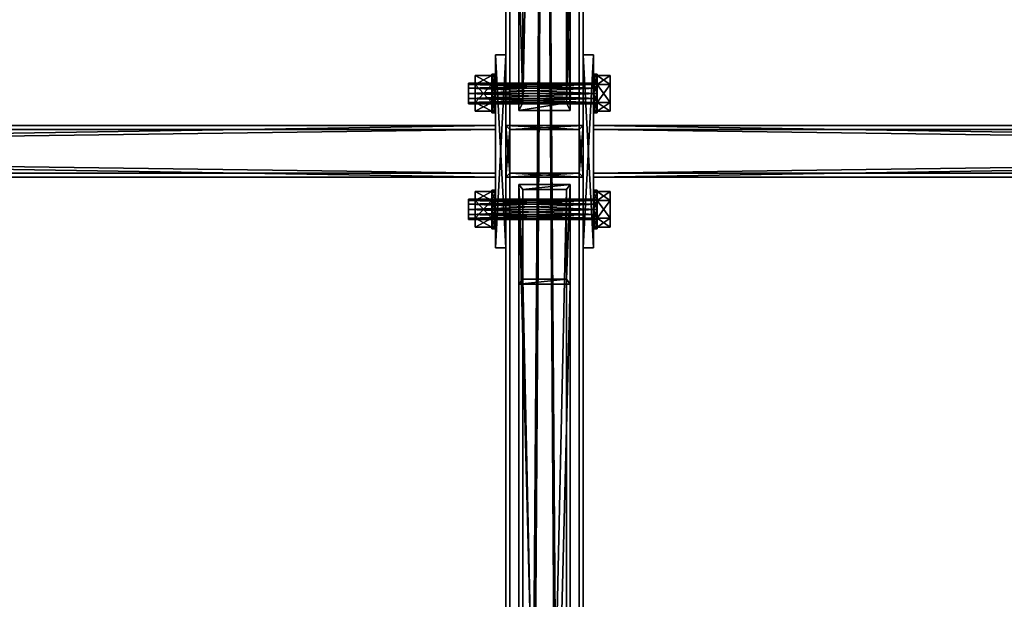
# Model space of a CAD drawing. Header units: millimetres. Extents: x 60485 to 71303, y 100 to 16900.
# Tile 485 of 656: x 62792 to 63557, y 11552 to 12002. Entities that reach past the tile are written whole.
import ezdxf

# ---------------------------------------------------------------- set-up
doc = ezdxf.new("R2010")
doc.units = ezdxf.units.MM
for name, color, linetype in [('13', 7, 'Continuous'), ('3', 7, 'Continuous'), ('4', 7, 'Continuous'), ('6', 7, 'Continuous'), ('99', 7, 'Continuous')]:
    doc.layers.add(name, color=color, linetype=linetype)

msp = doc.modelspace()

# ---------------------------------------------------------------- meshes
at = {"layer": '13', "color": 7}
mesh = msp.add_polyface(dxfattribs=at)
corners = [(63141, 11949, 2993.1), (63141, 11941, 2993.1), (63141, 11945, 2992.03), (63141, 11938.07, 2996.03), (63141, 11951.93, 2996.03), (63141, 11937, 3000.03), (63141, 11953, 3000.03), (63141, 11938.07, 3004.03), (63141, 11951.93, 3004.03), (63141, 11941, 3006.96), (63141, 11949, 3006.96), (63141, 11945, 3008.03), (63146, 11958.86, 3000.03), (63146, 11951.93, 2988.03), (63159, 11951.93, 2988.03), (63159, 11958.86, 3000.03), (63146, 11938.07, 2988.03), (63159, 11938.07, 2988.03), (63146, 11931.14, 3000.03), (63159, 11931.14, 3000.03), (63146, 11938.07, 3012.03), (63159, 11938.07, 3012.03), (63146, 11951.93, 3012.03), (63159, 11951.93, 3012.03), (63159, 11960, 3000.03), (63159, 11957.99, 2992.53), (63162, 11957.99, 2992.53), (63159, 11952.5, 2987.04), (63162, 11952.5, 2987.04), (63159, 11945, 2985.03), (63162, 11945, 2985.03), (63159, 11937.5, 2987.04), (63159, 11932.01, 2992.53), (63159, 11930, 3000.03), (63159, 11932.01, 3007.53), (63159, 11957.99, 3007.53), (63159, 11937.5, 3013.02), (63159, 11952.5, 3013.02), (63159, 11945, 3015.03)]
mesh.append_faces([[corners[k] for k in face] for face in [(0, 1, 2, 2), (9, 10, 11, 11), (12, 14, 15, 15), (13, 17, 14, 14), (16, 19, 17, 17), (18, 21, 19, 19), (20, 23, 21, 21), (22, 15, 23, 23), (13, 18, 16, 16), (20, 12, 22, 22), (15, 21, 23, 23), (19, 14, 17, 17), (27, 31, 29, 29), (36, 37, 38, 38)]], dxfattribs={"vtx0": -1, "color": 7})
mesh.append_faces([[corners[k] for k in face] for face in [(1, 0, 3, 3), (3, 4, 5, 5), (5, 6, 7, 7), (7, 8, 9, 9), (18, 12, 20, 20), (21, 15, 19, 19), (31, 27, 32, 32), (32, 25, 33, 33), (33, 24, 34, 34), (34, 35, 36, 36)]], dxfattribs={"vtx0": -1, "vtx1": -1, "color": 7})
mesh.append_faces([[corners[k] for k in face] for face in [(3, 0, 4, 4), (5, 4, 6, 6), (7, 6, 8, 8), (9, 8, 10, 10), (18, 13, 12, 12), (19, 15, 14, 14), (32, 27, 25, 25), (33, 25, 24, 24), (34, 24, 35, 35), (36, 35, 37, 37)]], dxfattribs={"vtx0": -1, "vtx2": -1, "vtx3": -1, "color": 7})
mesh.append_faces([[corners[k] for k in face] for face in [(12, 13, 14, 14), (13, 16, 17, 17), (16, 18, 19, 19), (18, 20, 21, 21), (20, 22, 23, 23), (22, 12, 15, 15), (24, 25, 26, 26), (25, 27, 28, 28), (27, 29, 30, 30)]], dxfattribs={"vtx2": -1, "vtx3": -1, "color": 7})
mesh = msp.add_polyface(dxfattribs=at)
corners = [(63141, 11953, 3000.03), (63141, 11951.93, 2996.03), (63241, 11951.93, 2996.03), (63141, 11949, 2993.1), (63241, 11949, 2993.1), (63141, 11945, 2992.03), (63241, 11945, 2992.03), (63141, 11941, 2993.1), (63241, 11941, 2993.1), (63141, 11938.07, 2996.03), (63241, 11938.07, 2996.03), (63141, 11937, 3000.03), (63241, 11937, 3000.03), (63141, 11938.07, 3004.03), (63241, 11938.07, 3004.03), (63141, 11941, 3006.96), (63241, 11941, 3006.96), (63141, 11945, 3008.03), (63241, 11945, 3008.03), (63141, 11949, 3006.96), (63241, 11949, 3006.96), (63141, 11951.93, 3004.03), (63241, 11951.93, 3004.03), (63241, 11953, 3000.03), (63159, 11960, 3000.03), (63162, 11957.99, 2992.53), (63162, 11960, 3000.03), (63159, 11957.99, 2992.53), (63162, 11952.5, 2987.04), (63159, 11952.5, 2987.04), (63162, 11945, 2985.03), (63159, 11945, 2985.03), (63159, 11937.5, 2987.04), (63162, 11937.5, 2987.04), (63159, 11932.01, 2992.53), (63162, 11932.01, 2992.53), (63159, 11930, 3000.03), (63162, 11930, 3000.03), (63159, 11932.01, 3007.53), (63162, 11932.01, 3007.53), (63159, 11937.5, 3013.02), (63162, 11937.5, 3013.02), (63159, 11945, 3015.03), (63162, 11945, 3015.03), (63159, 11952.5, 3013.02), (63162, 11952.5, 3013.02), (63159, 11957.99, 3007.53), (63162, 11957.99, 3007.53)]
mesh.append_faces([[corners[k] for k in face] for face in [(24, 25, 26, 26), (27, 28, 25, 25), (29, 30, 28, 28), (31, 33, 30, 30), (32, 35, 33, 33), (34, 37, 35, 35), (36, 39, 37, 37), (38, 41, 39, 39), (40, 43, 41, 41), (42, 45, 43, 43), (44, 47, 45, 45), (46, 26, 47, 47), (47, 43, 45, 45), (35, 30, 33, 33)]], dxfattribs={"vtx0": -1, "color": 7})
mesh.append_faces([[corners[k] for k in face] for face in [(43, 47, 41, 41), (41, 26, 39, 39), (39, 25, 37, 37), (37, 25, 35, 35)]], dxfattribs={"vtx0": -1, "vtx1": -1, "color": 7})
mesh.append_faces([[corners[k] for k in face] for face in [(41, 47, 26, 26), (39, 26, 25, 25), (35, 25, 28, 28), (35, 28, 30, 30)]], dxfattribs={"vtx0": -1, "vtx2": -1, "vtx3": -1, "color": 7})
mesh.append_faces([[corners[k] for k in face] for face in [(0, 1, 2, 2), (1, 3, 4, 4), (3, 5, 6, 6), (5, 7, 8, 8), (7, 9, 10, 10), (9, 11, 12, 12), (11, 13, 14, 14), (13, 15, 16, 16), (15, 17, 18, 18), (17, 19, 20, 20), (19, 21, 22, 22), (21, 0, 23, 23), (31, 32, 33, 33), (32, 34, 35, 35), (34, 36, 37, 37), (36, 38, 39, 39), (38, 40, 41, 41), (40, 42, 43, 43), (42, 44, 45, 45), (44, 46, 47, 47), (46, 24, 26, 26)]], dxfattribs={"vtx2": -1, "vtx3": -1, "color": 7})
mesh = msp.add_polyface(dxfattribs=at)
corners = [(63141, 11953, 3000.03), (63241, 11951.93, 2996.03), (63241, 11953, 3000.03), (63141, 11951.93, 2996.03), (63241, 11949, 2993.1), (63141, 11949, 2993.1), (63241, 11945, 2992.03), (63141, 11945, 2992.03), (63241, 11941, 2993.1), (63141, 11941, 2993.1), (63241, 11938.07, 2996.03), (63141, 11938.07, 2996.03), (63241, 11937, 3000.03), (63141, 11937, 3000.03), (63241, 11938.07, 3004.03), (63141, 11938.07, 3004.03), (63241, 11941, 3006.96), (63141, 11941, 3006.96), (63241, 11945, 3008.03), (63141, 11945, 3008.03), (63241, 11949, 3006.96), (63141, 11949, 3006.96), (63241, 11951.93, 3004.03), (63141, 11951.93, 3004.03), (63238, 11960, 3000.03), (63238, 11957.99, 2992.53), (63241, 11957.99, 2992.53), (63241, 11960, 3000.03), (63238, 11952.5, 2987.04), (63241, 11952.5, 2987.04), (63238, 11945, 2985.03), (63241, 11945, 2985.03), (63238, 11937.5, 2987.04), (63241, 11937.5, 2987.04), (63238, 11932.01, 2992.53), (63241, 11932.01, 2992.53), (63238, 11930, 3000.03), (63241, 11930, 3000.03), (63238, 11932.01, 3007.53), (63241, 11932.01, 3007.53), (63238, 11937.5, 3013.02), (63241, 11937.5, 3013.02), (63238, 11945, 3015.03), (63241, 11945, 3015.03), (63238, 11952.5, 3013.02), (63241, 11952.5, 3013.02), (63238, 11957.99, 3007.53), (63241, 11957.99, 3007.53)]
mesh.append_faces([[corners[k] for k in face] for face in [(0, 1, 2, 2), (3, 4, 1, 1), (5, 6, 4, 4), (7, 8, 6, 6), (9, 10, 8, 8), (11, 12, 10, 10), (13, 14, 12, 12), (15, 16, 14, 14), (17, 18, 16, 16), (19, 20, 18, 18), (21, 22, 20, 20), (23, 2, 22, 22), (24, 26, 27, 27), (25, 29, 26, 26), (28, 31, 29, 29), (30, 33, 31, 31), (32, 35, 33, 33), (34, 37, 35, 35), (36, 39, 37, 37), (38, 41, 39, 39), (40, 43, 41, 41), (28, 32, 30, 30), (40, 44, 42, 42)]], dxfattribs={"vtx0": -1, "color": 7})
mesh.append_faces([[corners[k] for k in face] for face in [(32, 28, 34, 34), (34, 25, 36, 36), (36, 24, 38, 38), (38, 46, 40, 40)]], dxfattribs={"vtx0": -1, "vtx1": -1, "color": 7})
mesh.append_faces([[corners[k] for k in face] for face in [(34, 28, 25, 25), (36, 25, 24, 24), (38, 24, 46, 46), (40, 46, 44, 44)]], dxfattribs={"vtx0": -1, "vtx2": -1, "vtx3": -1, "color": 7})
mesh.append_faces([[corners[k] for k in face] for face in [(24, 25, 26, 26), (25, 28, 29, 29), (28, 30, 31, 31), (30, 32, 33, 33), (32, 34, 35, 35), (34, 36, 37, 37), (36, 38, 39, 39), (38, 40, 41, 41), (40, 42, 43, 43), (42, 44, 45, 45), (44, 46, 47, 47), (46, 24, 27, 27)]], dxfattribs={"vtx2": -1, "vtx3": -1, "color": 7})
mesh = msp.add_polyface(dxfattribs=at)
corners = [(63241, 11949, 3006.96), (63241, 11941, 3006.96), (63241, 11945, 3008.03), (63241, 11951.93, 3004.03), (63241, 11938.07, 3004.03), (63241, 11953, 3000.03), (63241, 11937, 3000.03), (63241, 11951.93, 2996.03), (63241, 11938.07, 2996.03), (63241, 11949, 2993.1), (63241, 11941, 2993.1), (63241, 11945, 2992.03), (63241, 11958.86, 3000.03), (63241, 11951.93, 2988.03), (63251, 11951.93, 2988.03), (63251, 11958.86, 3000.03), (63241, 11938.07, 2988.03), (63251, 11938.07, 2988.03), (63241, 11931.14, 3000.03), (63251, 11931.14, 3000.03), (63241, 11938.07, 3012.03), (63251, 11938.07, 3012.03), (63241, 11951.93, 3012.03), (63251, 11951.93, 3012.03), (63238, 11945, 3015.03), (63241, 11952.5, 3013.02), (63241, 11945, 3015.03), (63238, 11952.5, 3013.02), (63241, 11957.99, 3007.53), (63238, 11957.99, 3007.53), (63241, 11960, 3000.03), (63241, 11937.5, 3013.02), (63241, 11932.01, 3007.53), (63241, 11957.99, 2992.53), (63241, 11930, 3000.03), (63241, 11932.01, 2992.53), (63241, 11952.5, 2987.04), (63241, 11945, 2985.03), (63241, 11937.5, 2987.04)]
mesh.append_faces([[corners[k] for k in face] for face in [(0, 1, 2, 2), (10, 9, 11, 11), (12, 14, 15, 15), (13, 17, 14, 14), (16, 19, 17, 17), (18, 21, 19, 19), (20, 23, 21, 21), (22, 15, 23, 23), (13, 18, 16, 16), (20, 12, 22, 22), (15, 21, 23, 23), (19, 14, 17, 17), (24, 25, 26, 26), (27, 28, 25, 25), (29, 30, 28, 28), (28, 26, 25, 25), (35, 37, 38, 38)]], dxfattribs={"vtx0": -1, "color": 7})
mesh.append_faces([[corners[k] for k in face] for face in [(1, 3, 4, 4), (4, 5, 6, 6), (6, 7, 8, 8), (8, 9, 10, 10), (18, 12, 20, 20), (21, 15, 19, 19), (26, 28, 31, 31), (31, 30, 32, 32), (32, 33, 34, 34), (34, 33, 35, 35)]], dxfattribs={"vtx0": -1, "vtx1": -1, "color": 7})
mesh.append_faces([[corners[k] for k in face] for face in [(1, 0, 3, 3), (4, 3, 5, 5), (6, 5, 7, 7), (8, 7, 9, 9), (18, 13, 12, 12), (19, 15, 14, 14), (31, 28, 30, 30), (32, 30, 33, 33), (35, 33, 36, 36), (35, 36, 37, 37)]], dxfattribs={"vtx0": -1, "vtx2": -1, "vtx3": -1, "color": 7})
mesh.append_faces([[corners[k] for k in face] for face in [(12, 13, 14, 14), (13, 16, 17, 17), (16, 18, 19, 19), (18, 20, 21, 21), (20, 22, 23, 23), (22, 12, 15, 15)]], dxfattribs={"vtx2": -1, "vtx3": -1, "color": 7})
mesh = msp.add_polyface(dxfattribs=at)
corners = [(63141, 11859, 2993.1), (63141, 11851, 2993.1), (63141, 11855, 2992.03), (63141, 11848.07, 2996.03), (63141, 11861.93, 2996.03), (63141, 11847, 3000.03), (63141, 11863, 3000.03), (63141, 11848.07, 3004.03), (63141, 11861.93, 3004.03), (63141, 11851, 3006.96), (63141, 11859, 3006.96), (63141, 11855, 3008.03), (63146, 11868.86, 3000.03), (63146, 11861.93, 2988.03), (63159, 11861.93, 2988.03), (63159, 11868.86, 3000.03), (63146, 11848.07, 2988.03), (63159, 11848.07, 2988.03), (63146, 11841.14, 3000.03), (63159, 11841.14, 3000.03), (63146, 11848.07, 3012.03), (63159, 11848.07, 3012.03), (63146, 11861.93, 3012.03), (63159, 11861.93, 3012.03), (63159, 11870, 3000.03), (63159, 11867.99, 2992.53), (63162, 11867.99, 2992.53), (63159, 11862.5, 2987.04), (63162, 11862.5, 2987.04), (63159, 11855, 2985.03), (63162, 11855, 2985.03), (63159, 11847.5, 2987.04), (63159, 11842.01, 2992.53), (63159, 11840, 3000.03), (63159, 11842.01, 3007.53), (63159, 11867.99, 3007.53), (63159, 11847.5, 3013.02), (63159, 11862.5, 3013.02), (63159, 11855, 3015.03)]
mesh.append_faces([[corners[k] for k in face] for face in [(0, 1, 2, 2), (9, 10, 11, 11), (12, 14, 15, 15), (13, 17, 14, 14), (16, 19, 17, 17), (18, 21, 19, 19), (20, 23, 21, 21), (22, 15, 23, 23), (13, 18, 16, 16), (20, 12, 22, 22), (15, 21, 23, 23), (19, 14, 17, 17), (27, 31, 29, 29), (36, 37, 38, 38)]], dxfattribs={"vtx0": -1, "color": 7})
mesh.append_faces([[corners[k] for k in face] for face in [(1, 0, 3, 3), (3, 4, 5, 5), (5, 6, 7, 7), (7, 8, 9, 9), (18, 12, 20, 20), (21, 15, 19, 19), (31, 27, 32, 32), (32, 25, 33, 33), (33, 24, 34, 34), (34, 35, 36, 36)]], dxfattribs={"vtx0": -1, "vtx1": -1, "color": 7})
mesh.append_faces([[corners[k] for k in face] for face in [(3, 0, 4, 4), (5, 4, 6, 6), (7, 6, 8, 8), (9, 8, 10, 10), (18, 13, 12, 12), (19, 15, 14, 14), (32, 27, 25, 25), (33, 25, 24, 24), (34, 24, 35, 35), (36, 35, 37, 37)]], dxfattribs={"vtx0": -1, "vtx2": -1, "vtx3": -1, "color": 7})
mesh.append_faces([[corners[k] for k in face] for face in [(12, 13, 14, 14), (13, 16, 17, 17), (16, 18, 19, 19), (18, 20, 21, 21), (20, 22, 23, 23), (22, 12, 15, 15), (24, 25, 26, 26), (25, 27, 28, 28), (27, 29, 30, 30)]], dxfattribs={"vtx2": -1, "vtx3": -1, "color": 7})
mesh = msp.add_polyface(dxfattribs=at)
corners = [(63141, 11863, 3000.03), (63141, 11861.93, 2996.03), (63241, 11861.93, 2996.03), (63141, 11859, 2993.1), (63241, 11859, 2993.1), (63141, 11855, 2992.03), (63241, 11855, 2992.03), (63141, 11851, 2993.1), (63241, 11851, 2993.1), (63141, 11848.07, 2996.03), (63241, 11848.07, 2996.03), (63141, 11847, 3000.03), (63241, 11847, 3000.03), (63141, 11848.07, 3004.03), (63241, 11848.07, 3004.03), (63141, 11851, 3006.96), (63241, 11851, 3006.96), (63141, 11855, 3008.03), (63241, 11855, 3008.03), (63141, 11859, 3006.96), (63241, 11859, 3006.96), (63141, 11861.93, 3004.03), (63241, 11861.93, 3004.03), (63241, 11863, 3000.03), (63159, 11870, 3000.03), (63162, 11867.99, 2992.53), (63162, 11870, 3000.03), (63159, 11867.99, 2992.53), (63162, 11862.5, 2987.04), (63159, 11862.5, 2987.04), (63162, 11855, 2985.03), (63159, 11855, 2985.03), (63159, 11847.5, 2987.04), (63162, 11847.5, 2987.04), (63159, 11842.01, 2992.53), (63162, 11842.01, 2992.53), (63159, 11840, 3000.03), (63162, 11840, 3000.03), (63159, 11842.01, 3007.53), (63162, 11842.01, 3007.53), (63159, 11847.5, 3013.02), (63162, 11847.5, 3013.02), (63159, 11855, 3015.03), (63162, 11855, 3015.03), (63159, 11862.5, 3013.02), (63162, 11862.5, 3013.02), (63159, 11867.99, 3007.53), (63162, 11867.99, 3007.53)]
mesh.append_faces([[corners[k] for k in face] for face in [(24, 25, 26, 26), (27, 28, 25, 25), (29, 30, 28, 28), (31, 33, 30, 30), (32, 35, 33, 33), (34, 37, 35, 35), (36, 39, 37, 37), (38, 41, 39, 39), (40, 43, 41, 41), (42, 45, 43, 43), (44, 47, 45, 45), (46, 26, 47, 47), (47, 43, 45, 45), (35, 30, 33, 33)]], dxfattribs={"vtx0": -1, "color": 7})
mesh.append_faces([[corners[k] for k in face] for face in [(43, 47, 41, 41), (41, 26, 39, 39), (39, 25, 37, 37), (37, 25, 35, 35)]], dxfattribs={"vtx0": -1, "vtx1": -1, "color": 7})
mesh.append_faces([[corners[k] for k in face] for face in [(41, 47, 26, 26), (39, 26, 25, 25), (35, 25, 28, 28), (35, 28, 30, 30)]], dxfattribs={"vtx0": -1, "vtx2": -1, "vtx3": -1, "color": 7})
mesh.append_faces([[corners[k] for k in face] for face in [(0, 1, 2, 2), (1, 3, 4, 4), (3, 5, 6, 6), (5, 7, 8, 8), (7, 9, 10, 10), (9, 11, 12, 12), (11, 13, 14, 14), (13, 15, 16, 16), (15, 17, 18, 18), (17, 19, 20, 20), (19, 21, 22, 22), (21, 0, 23, 23), (31, 32, 33, 33), (32, 34, 35, 35), (34, 36, 37, 37), (36, 38, 39, 39), (38, 40, 41, 41), (40, 42, 43, 43), (42, 44, 45, 45), (44, 46, 47, 47), (46, 24, 26, 26)]], dxfattribs={"vtx2": -1, "vtx3": -1, "color": 7})
mesh = msp.add_polyface(dxfattribs=at)
corners = [(63141, 11863, 3000.03), (63241, 11861.93, 2996.03), (63241, 11863, 3000.03), (63141, 11861.93, 2996.03), (63241, 11859, 2993.1), (63141, 11859, 2993.1), (63241, 11855, 2992.03), (63141, 11855, 2992.03), (63241, 11851, 2993.1), (63141, 11851, 2993.1), (63241, 11848.07, 2996.03), (63141, 11848.07, 2996.03), (63241, 11847, 3000.03), (63141, 11847, 3000.03), (63241, 11848.07, 3004.03), (63141, 11848.07, 3004.03), (63241, 11851, 3006.96), (63141, 11851, 3006.96), (63241, 11855, 3008.03), (63141, 11855, 3008.03), (63241, 11859, 3006.96), (63141, 11859, 3006.96), (63241, 11861.93, 3004.03), (63141, 11861.93, 3004.03), (63238, 11870, 3000.03), (63238, 11867.99, 2992.53), (63241, 11867.99, 2992.53), (63241, 11870, 3000.03), (63238, 11862.5, 2987.04), (63241, 11862.5, 2987.04), (63238, 11855, 2985.03), (63241, 11855, 2985.03), (63238, 11847.5, 2987.04), (63241, 11847.5, 2987.04), (63238, 11842.01, 2992.53), (63241, 11842.01, 2992.53), (63238, 11840, 3000.03), (63241, 11840, 3000.03), (63238, 11842.01, 3007.53), (63241, 11842.01, 3007.53), (63238, 11847.5, 3013.02), (63241, 11847.5, 3013.02), (63238, 11855, 3015.03), (63241, 11855, 3015.03), (63238, 11862.5, 3013.02), (63241, 11862.5, 3013.02), (63238, 11867.99, 3007.53), (63241, 11867.99, 3007.53)]
mesh.append_faces([[corners[k] for k in face] for face in [(0, 1, 2, 2), (3, 4, 1, 1), (5, 6, 4, 4), (7, 8, 6, 6), (9, 10, 8, 8), (11, 12, 10, 10), (13, 14, 12, 12), (15, 16, 14, 14), (17, 18, 16, 16), (19, 20, 18, 18), (21, 22, 20, 20), (23, 2, 22, 22), (24, 26, 27, 27), (25, 29, 26, 26), (28, 31, 29, 29), (30, 33, 31, 31), (32, 35, 33, 33), (34, 37, 35, 35), (36, 39, 37, 37), (38, 41, 39, 39), (40, 43, 41, 41), (28, 32, 30, 30), (40, 44, 42, 42)]], dxfattribs={"vtx0": -1, "color": 7})
mesh.append_faces([[corners[k] for k in face] for face in [(32, 28, 34, 34), (34, 25, 36, 36), (36, 24, 38, 38), (38, 46, 40, 40)]], dxfattribs={"vtx0": -1, "vtx1": -1, "color": 7})
mesh.append_faces([[corners[k] for k in face] for face in [(34, 28, 25, 25), (36, 25, 24, 24), (38, 24, 46, 46), (40, 46, 44, 44)]], dxfattribs={"vtx0": -1, "vtx2": -1, "vtx3": -1, "color": 7})
mesh.append_faces([[corners[k] for k in face] for face in [(24, 25, 26, 26), (25, 28, 29, 29), (28, 30, 31, 31), (30, 32, 33, 33), (32, 34, 35, 35), (34, 36, 37, 37), (36, 38, 39, 39), (38, 40, 41, 41), (40, 42, 43, 43), (42, 44, 45, 45), (44, 46, 47, 47), (46, 24, 27, 27)]], dxfattribs={"vtx2": -1, "vtx3": -1, "color": 7})
mesh = msp.add_polyface(dxfattribs=at)
corners = [(63241, 11859, 3006.96), (63241, 11851, 3006.96), (63241, 11855, 3008.03), (63241, 11861.93, 3004.03), (63241, 11848.07, 3004.03), (63241, 11863, 3000.03), (63241, 11847, 3000.03), (63241, 11861.93, 2996.03), (63241, 11848.07, 2996.03), (63241, 11859, 2993.1), (63241, 11851, 2993.1), (63241, 11855, 2992.03), (63241, 11868.86, 3000.03), (63241, 11861.93, 2988.03), (63251, 11861.93, 2988.03), (63251, 11868.86, 3000.03), (63241, 11848.07, 2988.03), (63251, 11848.07, 2988.03), (63241, 11841.14, 3000.03), (63251, 11841.14, 3000.03), (63241, 11848.07, 3012.03), (63251, 11848.07, 3012.03), (63241, 11861.93, 3012.03), (63251, 11861.93, 3012.03), (63238, 11855, 3015.03), (63241, 11862.5, 3013.02), (63241, 11855, 3015.03), (63238, 11862.5, 3013.02), (63241, 11867.99, 3007.53), (63238, 11867.99, 3007.53), (63241, 11870, 3000.03), (63241, 11847.5, 3013.02), (63241, 11842.01, 3007.53), (63241, 11867.99, 2992.53), (63241, 11840, 3000.03), (63241, 11842.01, 2992.53), (63241, 11862.5, 2987.04), (63241, 11855, 2985.03), (63241, 11847.5, 2987.04)]
mesh.append_faces([[corners[k] for k in face] for face in [(0, 1, 2, 2), (10, 9, 11, 11), (12, 14, 15, 15), (13, 17, 14, 14), (16, 19, 17, 17), (18, 21, 19, 19), (20, 23, 21, 21), (22, 15, 23, 23), (13, 18, 16, 16), (20, 12, 22, 22), (15, 21, 23, 23), (19, 14, 17, 17), (24, 25, 26, 26), (27, 28, 25, 25), (29, 30, 28, 28), (28, 26, 25, 25), (35, 37, 38, 38)]], dxfattribs={"vtx0": -1, "color": 7})
mesh.append_faces([[corners[k] for k in face] for face in [(1, 3, 4, 4), (4, 5, 6, 6), (6, 7, 8, 8), (8, 9, 10, 10), (18, 12, 20, 20), (21, 15, 19, 19), (26, 28, 31, 31), (31, 30, 32, 32), (32, 33, 34, 34), (34, 33, 35, 35)]], dxfattribs={"vtx0": -1, "vtx1": -1, "color": 7})
mesh.append_faces([[corners[k] for k in face] for face in [(1, 0, 3, 3), (4, 3, 5, 5), (6, 5, 7, 7), (8, 7, 9, 9), (18, 13, 12, 12), (19, 15, 14, 14), (31, 28, 30, 30), (32, 30, 33, 33), (35, 33, 36, 36), (35, 36, 37, 37)]], dxfattribs={"vtx0": -1, "vtx2": -1, "vtx3": -1, "color": 7})
mesh.append_faces([[corners[k] for k in face] for face in [(12, 13, 14, 14), (13, 16, 17, 17), (16, 18, 19, 19), (18, 20, 21, 21), (20, 22, 23, 23), (22, 12, 15, 15)]], dxfattribs={"vtx2": -1, "vtx3": -1, "color": 7})
at = {"layer": '3', "color": 91}
mesh = msp.add_polyface(dxfattribs=at)
corners = [(63173, 16854.96, 2970.03), (63173, 16738.42, 2970.03), (63173, 8515, 5484.18), (63173, 8515, 5561.56), (63173, 16854.96, 3011.78), (63227, 8515, 5561.56), (63227, 16854.96, 3011.78), (63227, 16738.42, 2970.03), (63227, 16854.96, 2970.03), (63227, 8515, 5484.18), (63230, 8515, 5564.7), (63230, 8515, 5481.04), (63170, 8515, 5481.04), (63170, 8515, 5564.7), (63170, 16854.96, 3014.92), (63230, 16854.96, 3014.92), (63230, 16854.96, 2970.03), (63170, 16854.96, 2970.03), (63170, 16728.16, 2970.03), (63230, 16728.16, 2970.03)]
mesh.append_faces([[corners[k] for k in face] for face in [(1, 4, 0, 0), (3, 1, 2, 2), (3, 6, 4, 4), (7, 5, 9, 9), (6, 7, 8, 8), (1, 9, 2, 2), (10, 14, 15, 15), (16, 6, 8, 8), (0, 14, 17, 17), (18, 13, 12, 12), (14, 18, 17, 17), (19, 12, 11, 11), (19, 15, 16, 16), (10, 19, 11, 11), (7, 16, 8, 8), (17, 1, 0, 0)]], dxfattribs={"vtx0": -1, "color": 91})
mesh.append_faces([[corners[k] for k in face] for face in [(4, 1, 3, 3), (5, 7, 6, 6), (10, 5, 13, 13), (5, 11, 9, 9), (9, 11, 2, 2), (13, 3, 12, 12), (3, 13, 5, 5), (12, 2, 11, 11), (14, 4, 15, 15), (15, 6, 16, 16), (13, 18, 14, 14), (15, 19, 10, 10), (19, 7, 18, 18), (18, 1, 17, 17), (1, 18, 7, 7)]], dxfattribs={"vtx0": -1, "vtx1": -1, "color": 91})
mesh.append_faces([[corners[k] for k in face] for face in [(5, 10, 11, 11), (12, 3, 2, 2), (14, 0, 4, 4), (15, 4, 6, 6), (7, 19, 16, 16)]], dxfattribs={"vtx0": -1, "vtx2": -1, "vtx3": -1, "color": 91})
mesh.append_faces([[corners[k] for k in face] for face in [(3, 5, 6, 6), (1, 7, 9, 9), (10, 13, 14, 14), (19, 18, 12, 12)]], dxfattribs={"vtx2": -1, "vtx3": -1, "color": 91})
mesh = msp.add_polyface(dxfattribs=at)
corners = [(63132.59, 10365.62, 4918.39), (63089.44, 10334.57, 4927.88), (60667.41, 13412.74, 3986.79), (60710.56, 13443.79, 3977.3), (63089.44, 10356.21, 4998.65), (60667.41, 13434.38, 4057.56), (63132.59, 10387.26, 4989.16), (60710.56, 13465.43, 4048.06), (63134.98, 10366.47, 4914.99), (63134.98, 10389.86, 4991.5), (60712.96, 13468.03, 4050.4), (60712.96, 13444.64, 3973.9), (63087.04, 10355.36, 5002.05), (60665.02, 13433.53, 4060.95), (63087.04, 10331.97, 4925.54), (60665.02, 13410.14, 3984.45)]
mesh.append_faces([[corners[k] for k in face] for face in [(0, 2, 3, 3), (1, 5, 2, 2), (4, 7, 5, 5), (6, 3, 7, 7), (8, 10, 11, 11), (9, 13, 10, 10), (12, 15, 13, 13), (14, 11, 15, 15)]], dxfattribs={"vtx0": -1, "color": 91})
mesh.append_faces([[corners[k] for k in face] for face in [(6, 8, 0, 0), (12, 4, 14, 14), (3, 10, 7, 7), (15, 2, 13, 13), (13, 7, 10, 10)]], dxfattribs={"vtx0": -1, "vtx1": -1, "color": 91})
mesh.append_faces([[corners[k] for k in face] for face in [(9, 6, 4, 4), (6, 9, 8, 8), (0, 8, 14, 14), (4, 12, 9, 9), (14, 4, 1, 1), (14, 1, 0, 0), (11, 3, 2, 2), (3, 11, 10, 10), (2, 15, 11, 11), (13, 2, 5, 5), (13, 5, 7, 7)]], dxfattribs={"vtx0": -1, "vtx2": -1, "vtx3": -1, "color": 91})
mesh.append_faces([[corners[k] for k in face] for face in [(0, 1, 2, 2), (1, 4, 5, 5), (4, 6, 7, 7), (6, 0, 3, 3), (8, 9, 10, 10), (9, 12, 13, 13), (12, 14, 15, 15), (14, 8, 11, 11)]], dxfattribs={"vtx2": -1, "vtx3": -1, "color": 91})
at = {"layer": '4', "color": 171}
mesh = msp.add_polyface(dxfattribs=at)
corners = [(63217, 12043.43, 3030.03), (63183, 12043.43, 3030.03), (63183, 13569.29, 3935.79), (63217, 13569.29, 3935.79), (63183, 11937.64, 3030.03), (63183, 13499.46, 3957.14), (63217, 11937.64, 3030.03), (63217, 13499.46, 3957.14), (63220, 12049.31, 3030.03), (63220, 11931.77, 3030.03), (63220, 13495.59, 3958.33), (63220, 13573.17, 3934.61), (63180, 11931.77, 3030.03), (63180, 13495.59, 3958.33), (63180, 12049.31, 3030.03), (63180, 13573.17, 3934.61)]
mesh.append_faces([[corners[k] for k in face] for face in [(0, 2, 3, 3), (1, 5, 2, 2), (4, 7, 5, 5), (6, 3, 7, 7), (8, 10, 11, 11), (9, 13, 10, 10), (12, 15, 13, 13), (14, 11, 15, 15)]], dxfattribs={"vtx0": -1, "color": 171})
mesh.append_faces([[corners[k] for k in face] for face in [(9, 6, 12, 12), (6, 8, 0, 0), (0, 8, 1, 1), (12, 4, 14, 14), (4, 12, 6, 6), (14, 1, 8, 8), (11, 3, 15, 15), (3, 10, 7, 7), (7, 10, 5, 5), (15, 2, 13, 13), (2, 15, 3, 3), (13, 5, 10, 10)]], dxfattribs={"vtx0": -1, "vtx1": -1, "color": 171})
mesh.append_faces([[corners[k] for k in face] for face in [(6, 9, 8, 8), (14, 4, 1, 1), (3, 11, 10, 10), (13, 2, 5, 5)]], dxfattribs={"vtx0": -1, "vtx2": -1, "vtx3": -1, "color": 171})
mesh.append_faces([[corners[k] for k in face] for face in [(0, 1, 2, 2), (1, 4, 5, 5), (4, 6, 7, 7), (6, 0, 3, 3), (8, 9, 10, 10), (9, 12, 13, 13), (12, 14, 15, 15), (14, 8, 11, 11)]], dxfattribs={"vtx2": -1, "vtx3": -1, "color": 171})
mesh = msp.add_polyface(dxfattribs=at)
corners = [(63162, 11917, 2973.03), (63162, 11883, 2973.03), (60638, 11883, 2973.03), (60638, 11917, 2973.03), (63162, 11883, 3027.03), (60638, 11883, 3027.03), (63162, 11917, 3027.03), (60638, 11917, 3027.03), (63162, 11920, 2970.03), (63162, 11920, 3030.03), (60638, 11920, 3030.03), (60638, 11920, 2970.03), (63162, 11880, 3030.03), (60638, 11880, 3030.03), (63162, 11880, 2970.03), (60638, 11880, 2970.03)]
mesh.append_faces([[corners[k] for k in face] for face in [(0, 2, 3, 3), (1, 5, 2, 2), (4, 7, 5, 5), (6, 3, 7, 7), (8, 10, 11, 11), (9, 13, 10, 10), (12, 15, 13, 13), (14, 11, 15, 15)]], dxfattribs={"vtx0": -1, "color": 171})
mesh.append_faces([[corners[k] for k in face] for face in [(9, 6, 12, 12), (6, 8, 0, 0), (0, 8, 1, 1), (12, 4, 14, 14), (4, 12, 6, 6), (14, 1, 8, 8), (11, 3, 15, 15), (3, 10, 7, 7), (7, 10, 5, 5), (15, 2, 13, 13), (2, 15, 3, 3), (13, 5, 10, 10)]], dxfattribs={"vtx0": -1, "vtx1": -1, "color": 171})
mesh.append_faces([[corners[k] for k in face] for face in [(6, 9, 8, 8), (14, 4, 1, 1), (3, 11, 10, 10), (13, 2, 5, 5)]], dxfattribs={"vtx0": -1, "vtx2": -1, "vtx3": -1, "color": 171})
mesh.append_faces([[corners[k] for k in face] for face in [(0, 1, 2, 2), (1, 4, 5, 5), (4, 6, 7, 7), (6, 0, 3, 3), (8, 9, 10, 10), (9, 12, 13, 13), (12, 14, 15, 15), (14, 8, 11, 11)]], dxfattribs={"vtx2": -1, "vtx3": -1, "color": 171})
mesh = msp.add_polyface(dxfattribs=at)
corners = [(63173, 11883, 4451.34), (63173, 11917, 4440.95), (63173, 11917, 3030.03), (63173, 11883, 3030.03), (63227, 11917, 4440.95), (63227, 11917, 3030.03), (63227, 11883, 4451.34), (63227, 11883, 3030.03), (63170, 11880, 4452.26), (63230, 11880, 4452.26), (63230, 11880, 3030.03), (63170, 11880, 3030.03), (63230, 11920, 4440.03), (63230, 11920, 3030.03), (63170, 11920, 4440.03), (63170, 11920, 3030.03)]
mesh.append_faces([[corners[k] for k in face] for face in [(0, 2, 3, 3), (1, 5, 2, 2), (4, 7, 5, 5), (6, 3, 7, 7), (8, 10, 11, 11), (9, 13, 10, 10), (12, 15, 13, 13), (14, 11, 15, 15)]], dxfattribs={"vtx0": -1, "color": 171})
mesh.append_faces([[corners[k] for k in face] for face in [(9, 6, 12, 12), (6, 8, 0, 0), (0, 8, 1, 1), (12, 4, 14, 14), (4, 12, 6, 6), (14, 1, 8, 8), (11, 3, 15, 15), (3, 10, 7, 7), (7, 10, 5, 5), (15, 2, 13, 13), (2, 15, 3, 3), (13, 5, 10, 10)]], dxfattribs={"vtx0": -1, "vtx1": -1, "color": 171})
mesh.append_faces([[corners[k] for k in face] for face in [(6, 9, 8, 8), (14, 4, 1, 1), (3, 11, 10, 10), (13, 2, 5, 5)]], dxfattribs={"vtx0": -1, "vtx2": -1, "vtx3": -1, "color": 171})
mesh.append_faces([[corners[k] for k in face] for face in [(0, 1, 2, 2), (1, 4, 5, 5), (4, 6, 7, 7), (6, 0, 3, 3), (8, 9, 10, 10), (9, 12, 13, 13), (12, 14, 15, 15), (14, 8, 11, 11)]], dxfattribs={"vtx2": -1, "vtx3": -1, "color": 171})
mesh = msp.add_polyface(dxfattribs=at)
corners = [(65762, 11917, 2973.03), (65762, 11883, 2973.03), (63238, 11883, 2973.03), (63238, 11917, 2973.03), (65762, 11883, 3027.03), (63238, 11883, 3027.03), (65762, 11917, 3027.03), (63238, 11917, 3027.03), (65762, 11920, 2970.03), (65762, 11920, 3030.03), (63238, 11920, 3030.03), (63238, 11920, 2970.03), (65762, 11880, 3030.03), (63238, 11880, 3030.03), (65762, 11880, 2970.03), (63238, 11880, 2970.03)]
mesh.append_faces([[corners[k] for k in face] for face in [(0, 2, 3, 3), (1, 5, 2, 2), (4, 7, 5, 5), (6, 3, 7, 7), (8, 10, 11, 11), (9, 13, 10, 10), (12, 15, 13, 13), (14, 11, 15, 15)]], dxfattribs={"vtx0": -1, "color": 171})
mesh.append_faces([[corners[k] for k in face] for face in [(9, 6, 12, 12), (6, 8, 0, 0), (0, 8, 1, 1), (12, 4, 14, 14), (4, 12, 6, 6), (14, 1, 8, 8), (11, 3, 15, 15), (3, 10, 7, 7), (7, 10, 5, 5), (15, 2, 13, 13), (2, 15, 3, 3), (13, 5, 10, 10)]], dxfattribs={"vtx0": -1, "vtx1": -1, "color": 171})
mesh.append_faces([[corners[k] for k in face] for face in [(6, 9, 8, 8), (14, 4, 1, 1), (3, 11, 10, 10), (13, 2, 5, 5)]], dxfattribs={"vtx0": -1, "vtx2": -1, "vtx3": -1, "color": 171})
mesh.append_faces([[corners[k] for k in face] for face in [(0, 1, 2, 2), (1, 4, 5, 5), (4, 6, 7, 7), (6, 0, 3, 3), (8, 9, 10, 10), (9, 12, 13, 13), (12, 14, 15, 15), (14, 8, 11, 11)]], dxfattribs={"vtx2": -1, "vtx3": -1, "color": 171})
mesh = msp.add_polyface(dxfattribs=at)
corners = [(63217, 10237.18, 4954.52), (63183, 10237.18, 4954.52), (63183, 11800.84, 3030.03), (63217, 11800.84, 3030.03), (63183, 10329.76, 4926.22), (63183, 11870.41, 3030.03), (63217, 10329.76, 4926.22), (63217, 11870.41, 3030.03), (63220, 10232.04, 4956.09), (63220, 10334.9, 4924.65), (63220, 11874.28, 3030.03), (63220, 11796.97, 3030.03), (63180, 10334.9, 4924.65), (63180, 11874.28, 3030.03), (63180, 10232.04, 4956.09), (63180, 11796.97, 3030.03)]
mesh.append_faces([[corners[k] for k in face] for face in [(0, 2, 3, 3), (1, 5, 2, 2), (4, 7, 5, 5), (6, 3, 7, 7), (8, 10, 11, 11), (9, 13, 10, 10), (12, 15, 13, 13), (14, 11, 15, 15)]], dxfattribs={"vtx0": -1, "color": 171})
mesh.append_faces([[corners[k] for k in face] for face in [(9, 6, 12, 12), (6, 8, 0, 0), (0, 8, 1, 1), (12, 4, 14, 14), (4, 12, 6, 6), (14, 1, 8, 8), (11, 3, 15, 15), (3, 10, 7, 7), (7, 10, 5, 5), (15, 2, 13, 13), (2, 15, 3, 3), (13, 5, 10, 10)]], dxfattribs={"vtx0": -1, "vtx1": -1, "color": 171})
mesh.append_faces([[corners[k] for k in face] for face in [(6, 9, 8, 8), (14, 4, 1, 1), (3, 11, 10, 10), (13, 2, 5, 5)]], dxfattribs={"vtx0": -1, "vtx2": -1, "vtx3": -1, "color": 171})
mesh.append_faces([[corners[k] for k in face] for face in [(0, 1, 2, 2), (1, 4, 5, 5), (4, 6, 7, 7), (6, 0, 3, 3), (8, 9, 10, 10), (9, 12, 13, 13), (12, 14, 15, 15), (14, 8, 11, 11)]], dxfattribs={"vtx2": -1, "vtx3": -1, "color": 171})
at = {"layer": '6', "color": 2}
mesh = msp.add_polyface(dxfattribs=at)
corners = [(63227, 8555, 2973.03), (63173, 8555, 2973.03), (63173, 16718.35, 2973.03), (63227, 16718.35, 2973.03), (63173, 8555, 3027.03), (63173, 16541.72, 3027.03), (63227, 8555, 3027.03), (63227, 16541.72, 3027.03), (63230, 8555, 2970.03), (63230, 8555, 3030.03), (63230, 16531.91, 3030.03), (63230, 16728.16, 2970.03), (63170, 8555, 3030.03), (63170, 16531.91, 3030.03), (63170, 8555, 2970.03), (63170, 16728.16, 2970.03)]
mesh.append_faces([[corners[k] for k in face] for face in [(0, 2, 3, 3), (1, 5, 2, 2), (4, 7, 5, 5), (6, 3, 7, 7), (8, 10, 11, 11), (9, 13, 10, 10), (12, 15, 13, 13), (14, 11, 15, 15)]], dxfattribs={"vtx0": -1, "color": 2})
mesh.append_faces([[corners[k] for k in face] for face in [(9, 6, 12, 12), (6, 8, 0, 0), (0, 8, 1, 1), (12, 4, 14, 14), (4, 12, 6, 6), (14, 1, 8, 8), (11, 3, 15, 15), (3, 10, 7, 7), (7, 10, 5, 5), (15, 2, 13, 13), (2, 15, 3, 3), (13, 5, 10, 10)]], dxfattribs={"vtx0": -1, "vtx1": -1, "color": 2})
mesh.append_faces([[corners[k] for k in face] for face in [(6, 9, 8, 8), (14, 4, 1, 1), (3, 11, 10, 10), (13, 2, 5, 5)]], dxfattribs={"vtx0": -1, "vtx2": -1, "vtx3": -1, "color": 2})
mesh.append_faces([[corners[k] for k in face] for face in [(0, 1, 2, 2), (1, 4, 5, 5), (4, 6, 7, 7), (6, 0, 3, 3), (8, 9, 10, 10), (9, 12, 13, 13), (12, 14, 15, 15), (14, 8, 11, 11)]], dxfattribs={"vtx2": -1, "vtx3": -1, "color": 2})
at = {"layer": '99', "color": 7}
mesh = msp.add_polyface(dxfattribs=at)
corners = [(63170, 11825, 3030.03), (63170, 11975, 3030.03), (63170, 11975, 2970.03), (63170, 11825, 2970.03), (63162, 11975, 3030.03), (63162, 11975, 2970.03), (63162, 11825, 3030.03), (63162, 11825, 2970.03)]
mesh.append_faces([[corners[k] for k in face] for face in [(0, 2, 3, 3), (1, 5, 2, 2), (4, 7, 5, 5), (6, 3, 7, 7), (1, 6, 4, 4), (3, 5, 7, 7)]], dxfattribs={"vtx0": -1, "color": 7})
mesh.append_faces([[corners[k] for k in face] for face in [(0, 1, 2, 2), (1, 4, 5, 5), (4, 6, 7, 7), (6, 0, 3, 3), (1, 0, 6, 6), (3, 2, 5, 5)]], dxfattribs={"vtx2": -1, "vtx3": -1, "color": 7})
mesh = msp.add_polyface(dxfattribs=at)
corners = [(63230, 11975, 3030.03), (63230, 11825, 3030.03), (63230, 11825, 2970.03), (63230, 11975, 2970.03), (63238, 11825, 3030.03), (63238, 11825, 2970.03), (63238, 11975, 3030.03), (63238, 11975, 2970.03)]
mesh.append_faces([[corners[k] for k in face] for face in [(0, 2, 3, 3), (1, 5, 2, 2), (4, 7, 5, 5), (6, 3, 7, 7), (1, 6, 4, 4), (3, 5, 7, 7)]], dxfattribs={"vtx0": -1, "color": 7})
mesh.append_faces([[corners[k] for k in face] for face in [(0, 1, 2, 2), (1, 4, 5, 5), (4, 6, 7, 7), (6, 0, 3, 3), (1, 0, 6, 6), (3, 2, 5, 5)]], dxfattribs={"vtx2": -1, "vtx3": -1, "color": 7})

doc.saveas('drawing.dxf')
